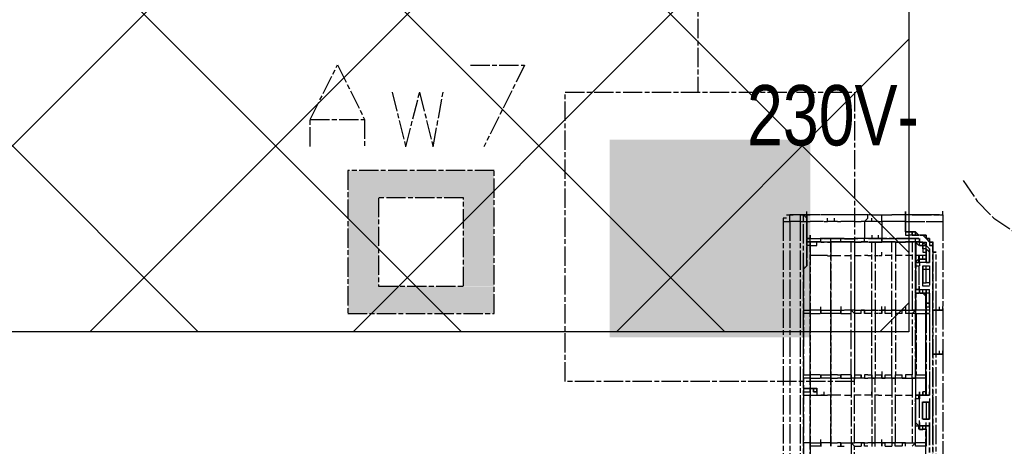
# Model space of a CAD drawing. Header units: millimetres. Extents: x -523 to 1404227, y -783705 to 1038705.
# Tile 503 of 508: x 909538 to 910763, y 237704 to 238235. Entities that reach past the tile are written whole.
import ezdxf

# ---------------------------------------------------------------- set-up
doc = ezdxf.new("R2010")
doc.units = ezdxf.units.MM
doc.linetypes.add('ACAD_ISO08W100', pattern=[36, 24, -3, 6, -3])
doc.layers.add('!!ELEKTRYKA', color=7, linetype='Continuous')
doc.styles.add('BIKTC', font='bikromsw.shx', dxfattribs={"width": 0.8})

msp = doc.modelspace()

# ---------------------------------------------------------------- linework, layer by layer
at = {"layer": '!!ELEKTRYKA', "color": 252}
for p, q in [((910644.29, 240857.51), (910644.29, 237846.59)), ((910644.29, 237846.59), (906465.58, 237846.59))]:
    msp.add_line(p, q, dxfattribs=at)
at = {"layer": '!!ELEKTRYKA', "color": 252, "linetype": 'Continuous'}
for p, q in [((909624.9, 237846.59), (910644.29, 238865.98)), ((909952.68, 237846.59), (910644.29, 238538.2)), ((910644.29, 237945.36), (910044.29, 238545.36)), ((909759.73, 237846.59), (909159.73, 238446.59)), ((909297.12, 237846.59), (909897.12, 238446.59)), ((910087.51, 237846.59), (909487.51, 238446.59)), ((910415.29, 237846.59), (909815.29, 238446.59)), ((910280.46, 237846.59), (910644.29, 238210.42)), ((910608.23, 237846.59), (910644.29, 237882.64))]:
    msp.add_line(p, q, dxfattribs=at)
at = {"layer": '!!ELEKTRYKA', "color": 5, "linetype": 'ACAD_ISO08W100', "lineweight": -3}
for points in [[(910271.86, 238343.65), (910381.64, 238343.65), (910381.64, 238144.67)], [(910712.12, 238034.64), (910729.34, 238009.22), (910750.13, 237988.08), (910775.67, 237971.09), (910801.2, 237958.44)]]:
    msp.add_lwpolyline(points, dxfattribs=at)
at = {"layer": '!!ELEKTRYKA', "color": 30, "linetype": 'ACAD_ISO08W100', "lineweight": -3}
for points in [[(909899.24, 238077), (909899.24, 238110.84), (909933.37, 238178.58), (909966.91, 238110.84), (909966.91, 238077)], [(910098.66, 238178.43), (910166.2, 238178.43), (910115.4, 238076.82)], [(910001.36, 238144.53), (910018.11, 238076.81), (910035.47, 238144.53), (910052.22, 238076.81), (910064.78, 238144.53)], [(909899.24, 238110.84), (909966.91, 238110.84)]]:
    msp.add_lwpolyline(points, dxfattribs=at)
at = {"layer": '!!ELEKTRYKA', "color": 5, "linetype": 'ACAD_ISO08W100', "lineweight": -3}
msp.add_lwpolyline([(910216.66, 238144.75), (910576.63, 238144.75), (910576.63, 237784.9), (910216.66, 237784.9)], close=True, dxfattribs=at)
at = {"layer": '!!ELEKTRYKA', "color": 30, "linetype": 'ACAD_ISO08W100', "lineweight": -3}
for points in [[(909946.16, 237869.45), (910128.14, 237869.45), (910128.14, 238047.25), (909946.16, 238047.25)], [(909984.11, 237903.35), (910090.03, 237903.35), (910090.03, 238013.39), (909984.11, 238013.39)]]:
    msp.add_lwpolyline(points, close=True, dxfattribs=at)
at = {"layer": '!!ELEKTRYKA', "color": 252, "linetype": 'ACAD_ISO08W100', "lineweight": -3}
for points in [[(910492.02, 237988.05), (910487.85, 237988.05), (910487.85, 237983.76), (910487.85, 236912.74), (910487.85, 236908.52), (910492.02, 236908.52)], [(910491.99, 237992.27), (910496.16, 237992.27)], [(910508.63, 237983.87), (910496.13, 237983.87), (910496.13, 237988.09), (910496.13, 237992.32), (910500.3, 237992.32), (910496.13, 237992.32)], [(910508.63, 237992.32), (910500.3, 237992.32)], [(910509.24, 236904.17), (910509.24, 236908.46), (910509.24, 236904.17), (910509.24, 236908.46), (910509.24, 236912.68), (910513.41, 236912.68), (910513.41, 237983.7), (910513.41, 237987.92), (910513.41, 237992.21), (910509.24, 237992.21), (910513.41, 237992.21)], [(910509.24, 237992.21), (910509.24, 237987.92), (910509.24, 237983.7), (910509.24, 236912.68), (910509.24, 236916.91)], [(910513.38, 237992.2), (910517.55, 237992.2), (910513.38, 237992.2), (910517.55, 237987.98)], [(910521.69, 237992.26), (910517.52, 237992.26), (910517.52, 237988.03), (910517.52, 237992.26), (910521.69, 237992.26), (910517.52, 237992.26), (910517.52, 237988.03), (910517.52, 237992.26), (910517.52, 237996.48)], [(910517.52, 237983.81), (910517.52, 237988.03), (910517.52, 237983.81), (910521.69, 237983.81)], [(910534.16, 237992.25), (910521.66, 237992.25)], [(910543.1, 237992.14), (910534.77, 237992.14)], [(910555.55, 237992.18), (910543.05, 237992.18)], [(910551.38, 237987.96), (910551.38, 237983.73), (910547.22, 237983.73), (910543.05, 237983.73)], [(910543.1, 237983.69), (910543.1, 237987.91)], [(910581.05, 237992.28), (910567.97, 237992.28), (910555.47, 237992.28)], [(910589.33, 237983.75), (910593.49, 237988.04), (910593.49, 237992.26), (910581.01, 237992.26)], [(910598.28, 237992.14), (910594.12, 237992.14)], [(910598.26, 237992.13), (910602.42, 237992.13), (910606.58, 237992.13)], [(910598.28, 237983.64), (910598.28, 237987.86)], [(910606.54, 237992.24), (910610.7, 237992.24)], [(910619, 237983.78), (910610.68, 237983.78), (910610.68, 237988), (910610.68, 237992.23), (910614.84, 237992.23), (910623.16, 237992.23)], [(910639.74, 237992.32), (910631.42, 237992.32), (910623.1, 237992.32)], [(910640.35, 237987.97), (910640.35, 237983.75), (910640.35, 237987.97), (910640.35, 237992.25), (910640.35, 237996.47), (910640.35, 237992.25)], [(910648.67, 237992.25), (910644.51, 237992.25), (910640.35, 237992.25), (910640.35, 237987.97), (910640.35, 237983.75), (910665.91, 237983.75)], [(910682.44, 237992.29), (910686.6, 237992.29)], [(910686.58, 237992.34), (910686.58, 237988.12), (910686.58, 237983.84)], [(910686.61, 237992.32), (910686.61, 237996.55)], [(910487.85, 237983.76), (910492.02, 237983.76), (910496.18, 237983.76), (910496.18, 236912.74)], [(910509.24, 237983.7), (910513.41, 237983.7), (910517.57, 237983.7)], [(910517.52, 237962.62), (910517.52, 237983.81), (910517.52, 237962.62)], [(910538.32, 237983.8), (910534.16, 237983.8), (910525.83, 237983.8), (910521.66, 237983.8)], [(910538.95, 237983.81), (910543.11, 237983.81)], [(910555.5, 237983.78), (910551.33, 237983.78)], [(910555.47, 237983.83), (910559.64, 237983.83)], [(910576.27, 237983.82), (910567.94, 237983.82), (910559.61, 237983.82)], [(910576.89, 237983.83), (910585.22, 237983.83)], [(910597.63, 237983.81), (910593.47, 237983.81), (910589.31, 237983.81), (910585.15, 237983.81)], [(910589.43, 237983.79), (910589.43, 237962.61)], [(910606.58, 237983.69), (910602.42, 237983.69), (910598.26, 237983.69)], [(910606.54, 237983.73), (910610.7, 237983.73)], [(910610.68, 237983.78), (910610.68, 237962.62), (910610.68, 237958.4), (910614.84, 237958.4), (910610.68, 237958.4), (910610.68, 237962.62), (910632.08, 237962.62), (910644.57, 237962.62)], [(910640.36, 237983.83), (910631.44, 237983.83), (910627.28, 237983.83), (910618.96, 237983.83)], [(910640.35, 237983.75), (910640.35, 237971.03), (910640.35, 237983.75)], [(910665.88, 237983.72), (910687.27, 237983.72)], [(910686.64, 237983.76), (910686.64, 237873.72)], [(910517.52, 237966.84), (910517.52, 237962.62), (910521.69, 237962.62), (910517.52, 237962.62), (910525.85, 237962.62)], [(910521.69, 237962.62), (910517.52, 237962.62)], [(910521.66, 237962.61), (910521.66, 237966.9)], [(910521.66, 237954.16), (910525.83, 237954.16), (910529.99, 237954.16), (910529.99, 237958.39), (910525.83, 237958.39), (910521.66, 237958.39), (910529.99, 237958.39), (910534.16, 237958.39), (910529.99, 237958.39), (910521.66, 237958.39), (910521.66, 237954.16), (910521.66, 237958.39), (910521.66, 237962.61), (910529.99, 237962.61), (910534.16, 237962.61)], [(910525.83, 237962.61), (910538.32, 237962.61)], [(910543.11, 237962.62), (910534.18, 237962.62)], [(910534.77, 237958.28), (910534.77, 237962.51)], [(910538.94, 237962.51), (910547.27, 237962.51)], [(910547.22, 237962.55), (910543.05, 237962.55)], [(910547.19, 237958.38), (910547.19, 237962.61), (910559.69, 237962.61)], [(910555.52, 237962.61), (910547.19, 237962.61)], [(910563.8, 237962.65), (910555.47, 237962.65)], [(910559.61, 237958.42), (910559.61, 237962.71)], [(910559.64, 237962.65), (910567.97, 237962.65)], [(910564.44, 237962.49), (910568.61, 237962.49), (910576.94, 237962.49)], [(910568.64, 237962.55), (910581.13, 237962.55)], [(910585.3, 237962.55), (910576.97, 237962.55)], [(910593.49, 237962.64), (910589.33, 237962.64), (910581.01, 237962.64)], [(910581.01, 237958.36), (910585.17, 237958.36), (910589.33, 237958.36), (910589.33, 237962.64), (910585.17, 237962.64)], [(910593.45, 237962.69), (910589.29, 237962.69)], [(910597.76, 237962.61), (910593.6, 237962.61)], [(910598.28, 237962.47), (910594.12, 237962.47)], [(910598.26, 237966.74), (910598.26, 237962.52), (910602.42, 237962.52), (910606.58, 237962.52), (910602.42, 237962.52), (910598.26, 237962.52), (910602.42, 237962.52)], [(910598.26, 237962.52), (910602.42, 237962.52), (910606.58, 237962.52)], [(910610.8, 237962.65), (910606.04, 237962.65)], [(910606.54, 237962.57), (910606.54, 237966.79)], [(910610.7, 237962.57), (910606.54, 237962.57), (910610.7, 237962.57)], [(910652.89, 237962.62), (910610.68, 237962.62), (910652.89, 237962.62)], [(910640.35, 237971.03), (910640.35, 237966.81), (910644.51, 237966.81)], [(910640.35, 237971.03), (910652.83, 237971.03), (910640.35, 237971.03)], [(910652.81, 237966.86), (910644.49, 237966.86)], [(910644.49, 237962.64), (910648.65, 237962.64)], [(910656.95, 237966.91), (910652.79, 237966.91), (910648.63, 237966.91), (910648.63, 237971.13), (910648.63, 237966.91), (910652.79, 237966.91)], [(910656.95, 237962.63), (910652.79, 237962.63), (910656.95, 237962.63), (910652.79, 237962.63), (910648.63, 237962.63)], [(910656.93, 237954.18), (910652.77, 237958.46), (910656.93, 237958.46), (910652.77, 237958.46), (910652.77, 237962.68)], [(910657.6, 237958.24), (910657.6, 237962.52), (910657.6, 237958.24)], [(910665.9, 237962.51), (910665.9, 237966.73), (910661.74, 237966.73), (910665.9, 237962.51), (910670.06, 237958.29), (910670.06, 237954.07)], [(910670.04, 237958.34), (910670.04, 237962.56), (910665.88, 237962.56), (910665.88, 237966.78)], [(910521.69, 237954.17), (910517.52, 237954.17), (910517.52, 237958.39)], [(910517.52, 237958.39), (910521.69, 237958.39), (910517.52, 237958.39)], [(910521.66, 237954.16), (910521.66, 237873.71), (910521.66, 237954.16)], [(910543.1, 237958.28), (910534.77, 237958.28), (910538.94, 237958.28)], [(910543.08, 237958.34), (910547.24, 237958.34), (910538.91, 237958.34)], [(910547.19, 237958.38), (910547.19, 237873.72), (910547.19, 237958.38)], [(910547.19, 237958.38), (910555.52, 237958.38), (910547.19, 237958.38)], [(910555.47, 237958.43), (910559.64, 237958.43), (910555.47, 237958.43)], [(910576.27, 237958.42), (910572.11, 237958.42), (910559.61, 237958.42), (910567.94, 237958.42), (910572.11, 237958.42)], [(910576.89, 237958.31), (910576.89, 237873.68), (910572.72, 237873.68), (910572.72, 237958.31)], [(910581.13, 237958.33), (910572.8, 237958.33)], [(910576.97, 237958.33), (910585.3, 237958.33)], [(910589.31, 237958.41), (910585.15, 237958.41)], [(910593.45, 237958.46), (910589.29, 237958.46), (910593.45, 237958.46)], [(910594.12, 237958.25), (910598.28, 237958.25), (910594.12, 237958.25)], [(910602.42, 237958.3), (910598.26, 237958.3), (910602.42, 237958.3), (910606.58, 237958.3)], [(910598.3, 237873.68), (910598.3, 237958.31)], [(910606.56, 237958.29), (910602.4, 237958.29)], [(910602.46, 237958.31), (910602.46, 237873.68)], [(910606.54, 237958.34), (910610.7, 237958.34), (910606.54, 237958.34)], [(910623.14, 237958.39), (910614.82, 237958.39), (910627.3, 237958.39)], [(910627.26, 237958.43), (910623.1, 237958.43)], [(910623.28, 237873.68), (910623.28, 237958.31)], [(910636.25, 237958.27), (910627.93, 237958.27), (910640.41, 237958.27)], [(910628.04, 237958.31), (910628.04, 237873.68)], [(910640.37, 237958.32), (910636.21, 237958.32)], [(910648.67, 237958.37), (910640.35, 237958.37), (910652.83, 237958.37)], [(910652.79, 237958.41), (910648.63, 237958.41)], [(910648.86, 237873.68), (910648.86, 237958.31)], [(910652.77, 237937.3), (910652.77, 237933.03), (910652.77, 237958.46), (910652.77, 237928.81), (910652.77, 237933.03), (910652.77, 237928.81), (910656.93, 237928.81), (910656.93, 237899.15), (910652.77, 237899.15), (910652.77, 237894.93)], [(910653.02, 237958.31), (910653.02, 237873.68)], [(910657.6, 237954.02), (910657.6, 237958.24), (910661.76, 237958.24), (910665.92, 237958.24), (910665.92, 237954.02), (910661.76, 237958.24), (910657.6, 237958.24), (910661.76, 237958.24), (910661.76, 237954.02), (910665.92, 237954.02)], [(910661.76, 237954.02), (910657.6, 237954.02), (910661.76, 237954.02)], [(910661.74, 237954.07), (910661.74, 237958.29)], [(910665.88, 237945.63), (910665.88, 237949.85), (910665.88, 237954.07), (910665.88, 237958.34)], [(910665.88, 237949.85), (910665.88, 237945.63), (910665.88, 237937.13), (910665.88, 237945.63), (910665.88, 237937.13), (910665.88, 237932.91), (910670.04, 237932.91)], [(910674.16, 237954.17), (910674.16, 237958.38), (910674.16, 237954.17), (910674.16, 237949.89), (910674.16, 237945.67)], [(910674.16, 237958.38), (910674.16, 237954.17), (910674.16, 237958.38)], [(910674.16, 237949.89), (910674.16, 237954.17), (910674.16, 237949.89)], [(910674.16, 237949.89), (910674.16, 237945.67), (910674.16, 237949.89)], [(910543.08, 237941.49), (910534.16, 237941.49), (910529.99, 237941.49), (910521.66, 237941.49)], [(910543.1, 237941.32), (910547.27, 237941.32)], [(910547.19, 237941.43), (910555.52, 237941.43)], [(910555.47, 237941.48), (910559.64, 237941.48)], [(910572.77, 237941.31), (910568.61, 237941.31), (910564.44, 237941.31)], [(910576.89, 237941.48), (910581.05, 237941.48)], [(910581.1, 237941.43), (910585.27, 237941.43)], [(910593.45, 237941.52), (910589.29, 237941.52)], [(910593.6, 237941.43), (910597.76, 237941.43)], [(910601.88, 237941.48), (910606.04, 237941.48)], [(910606.54, 237941.4), (910610.7, 237941.4)], [(910610.68, 237941.45), (910610.68, 237945.67)], [(910623.16, 237941.45), (910614.84, 237941.45)], [(910636.24, 237941.45), (910627.33, 237941.45)], [(910648.73, 237941.45), (910640.41, 237941.45)], [(910665.25, 237941.52), (910652.77, 237941.52)], [(910652.77, 237933.03), (910656.93, 237937.3), (910652.77, 237933.03), (910652.77, 237928.81), (910652.77, 237933.03), (910656.93, 237933.03)], [(910661.76, 237937.09), (910657.6, 237937.09), (910661.76, 237937.09), (910665.92, 237937.09), (910665.92, 237932.87), (910657.6, 237932.87), (910657.6, 237937.09), (910657.6, 237941.31)], [(910665.9, 237937.14), (910661.74, 237937.14), (910661.74, 237941.36)], [(910665.88, 237937.13), (910665.88, 237932.91), (910665.88, 237937.13), (910665.88, 237941.41)], [(910670.02, 237945.62), (910670.02, 237932.96), (910670.02, 237945.62)], [(910670.02, 237932.96), (910670.02, 237937.18)], [(910678.32, 237818.7), (910678.32, 237873.72), (910678.32, 237945.67), (910674.16, 237945.67), (910678.32, 237945.67)], [(910674.16, 237941.45), (910674.16, 237937.23), (910674.16, 237932.95), (910674.16, 237924.52)], [(910517.55, 237932.93), (910517.55, 237928.7), (910513.38, 237924.48)], [(910513.38, 237928.7), (910513.38, 237924.48), (910513.38, 237382.59), (910521.71, 237382.59)], [(910652.77, 237903.43), (910652.77, 237899.15), (910652.77, 237928.81), (910652.77, 237899.15), (910656.93, 237899.15)], [(910670.08, 237932.87), (910665.92, 237932.87), (910657.6, 237932.87), (910657.6, 237928.65)], [(910661.74, 237924.42), (910661.74, 237928.64), (910670.06, 237928.64), (910670.06, 237903.27), (910661.74, 237903.27), (910661.74, 237924.42), (910661.74, 237907.49), (910665.9, 237907.49), (910665.9, 237924.42)], [(910661.74, 237928.64), (910661.74, 237924.42), (910665.9, 237924.42), (910670.06, 237924.42), (910670.06, 237907.49)], [(910665.88, 237924.47), (910665.88, 237928.69)], [(910661.74, 237915.98), (910661.74, 237920.2)], [(910674.16, 237911.8), (910674.16, 237907.58), (910674.16, 237899.09), (910674.16, 237894.87)], [(910652.77, 237877.99), (910652.77, 237873.77), (910652.77, 237789.09), (910652.77, 237899.15), (910652.77, 237894.93), (910652.77, 237899.15), (910652.77, 237903.43), (910652.77, 237899.15), (910652.77, 237873.77), (910652.77, 237869.55), (910665.25, 237869.55)], [(910653.02, 237899.07), (910653.02, 237903.3)], [(910657.18, 237899.07), (910657.18, 237903.3)], [(910657.26, 237899.07), (910657.26, 237903.35)], [(910670.08, 237894.78), (910670.08, 237898.99), (910665.92, 237898.99), (910657.6, 237898.99), (910657.6, 237894.78), (910661.76, 237894.78), (910665.92, 237894.78), (910665.92, 237890.56), (910661.76, 237894.78), (910657.6, 237894.78), (910657.6, 237898.99), (910657.6, 237903.21)], [(910661.74, 237894.77), (910661.74, 237899.05)], [(910670.04, 237907.54), (910665.88, 237907.54)], [(910670.02, 237894.87), (910670.02, 237899.09)], [(910674.16, 237899.09), (910674.16, 237903.36)], [(910656.93, 237894.93), (910652.77, 237894.93), (910656.93, 237894.93)], [(910665.92, 237894.78), (910657.6, 237894.78)], [(910665.74, 237767.83), (910665.74, 237894.84)], [(910665.88, 237882.11), (910670.04, 237882.11), (910670.04, 237894.82), (910665.88, 237894.82), (910665.88, 237899.04), (910665.88, 237894.82)], [(910665.88, 237873.67), (910665.88, 237890.6), (910665.88, 237873.67)], [(910670.27, 237894.85), (910670.27, 237767.8)], [(910534.16, 237873.71), (910529.99, 237873.71), (910521.66, 237873.71), (910521.66, 237877.99)], [(910534.77, 237873.61), (910534.77, 237877.84)], [(910559.61, 237878), (910559.61, 237873.77), (910559.61, 237869.55), (910563.78, 237869.55)], [(910572.72, 237873.68), (910572.72, 237877.9)], [(910610.68, 237869.45), (910610.68, 237873.67), (910610.68, 237877.95)], [(910614.82, 237873.73), (910614.82, 237877.95)], [(910627.93, 237877.85), (910627.93, 237873.62), (910627.93, 237869.34), (910627.93, 237793.2), (910636.25, 237793.2)], [(910640.35, 237877.95), (910640.35, 237873.67), (910640.35, 237869.45)], [(910670.04, 237882.11), (910665.88, 237882.11), (910670.04, 237882.11)], [(910665.88, 237877.89), (910670.04, 237877.89), (910670.04, 237873.67), (910665.88, 237873.67), (910665.88, 237869.39), (910670.04, 237869.39), (910665.88, 237869.39), (910670.04, 237869.39)], [(910670.02, 237882.16), (910670.02, 237877.94), (910670.02, 237882.16), (910670.02, 237886.38)], [(910674.16, 237873.72), (910674.16, 237877.93)], [(910682.48, 237873.72), (910682.48, 237877.93)], [(910686.58, 237873.82), (910686.58, 237878.04)], [(910513.38, 237873.65), (910517.55, 237873.65), (910521.71, 237873.65)], [(910521.71, 237869.42), (910517.55, 237869.42), (910513.38, 237869.42)], [(910521.66, 237873.71), (910521.66, 237869.48), (910521.66, 237873.71)], [(910521.66, 237869.48), (910529.99, 237869.48), (910534.16, 237869.48)], [(910534.77, 237873.61), (910534.77, 237869.39), (910534.77, 237873.61)], [(910534.81, 237873.65), (910543.14, 237873.65)], [(910543.14, 237869.42), (910534.81, 237869.42)], [(910543.05, 237873.67), (910547.22, 237873.67)], [(910547.22, 237869.44), (910543.05, 237869.44)], [(910547.19, 237873.72), (910547.19, 237869.44), (910547.19, 237873.72)], [(910547.19, 237873.72), (910555.52, 237873.72)], [(910555.52, 237869.44), (910547.19, 237869.44)], [(910555.47, 237873.78), (910559.64, 237873.78)], [(910559.64, 237869.49), (910555.47, 237869.49)], [(910559.61, 237869.55), (910559.61, 237873.77), (910563.78, 237873.77)], [(910572.77, 237873.62), (910568.61, 237873.62), (910564.44, 237873.62)], [(910564.44, 237869.34), (910568.61, 237869.34), (910572.77, 237869.34)], [(910576.89, 237873.78), (910581.05, 237873.78)], [(910581.05, 237869.49), (910576.89, 237869.49)], [(910581.01, 237873.73), (910585.17, 237873.73)], [(910585.17, 237869.51), (910581.01, 237869.51)], [(910585.15, 237869.5), (910585.15, 237873.73), (910589.31, 237873.73), (910589.31, 237869.5)], [(910589.31, 237873.73), (910585.15, 237873.73)], [(910593.45, 237869.56), (910589.29, 237869.56), (910589.29, 237873.78), (910593.45, 237873.78)], [(910593.6, 237873.72), (910597.76, 237873.72)], [(910597.76, 237869.44), (910593.6, 237869.44)], [(910602.42, 237793.17), (910602.42, 237788.95), (910598.26, 237788.95), (910598.26, 237793.17), (910598.26, 237869.4), (910598.26, 237873.62), (910602.42, 237873.62), (910602.42, 237869.4)], [(910602.42, 237873.62), (910598.26, 237873.62)], [(910601.88, 237873.78), (910606.04, 237873.78)], [(910606.04, 237869.49), (910601.88, 237869.49)], [(910602.46, 237869.39), (910602.46, 237793.2)], [(910606.54, 237873.68), (910610.7, 237873.68)], [(910610.7, 237869.45), (910606.54, 237869.45)], [(910623.14, 237869.51), (910614.82, 237869.51), (910614.82, 237873.73), (910623.14, 237873.73)], [(910623.1, 237869.56), (910623.1, 237873.78), (910627.26, 237873.78), (910623.1, 237873.78)], [(910623.28, 237793.2), (910623.28, 237869.39)], [(910627.33, 237873.67), (910636.24, 237873.67)], [(910636.24, 237869.45), (910627.33, 237869.45)], [(910636.21, 237869.45), (910636.21, 237873.67), (910640.37, 237873.67), (910636.21, 237873.67)], [(910640.43, 237873.68), (910648.75, 237873.68)], [(910648.75, 237869.45), (910640.43, 237869.45)], [(910665.27, 237873.72), (910652.79, 237873.72), (910652.79, 237869.5), (910648.63, 237869.5), (910652.79, 237873.72), (910648.63, 237873.72), (910652.79, 237873.72)], [(910648.8, 237793.17), (910648.8, 237869.4)], [(910653.49, 237869.34), (910653.49, 237793.2)], [(910665.74, 237789.02), (910665.74, 237873.65)], [(910665.97, 237869.34), (910665.97, 237788.92)], [(910670.27, 237869.39), (910670.27, 237776.31)], [(910686.62, 237873.71), (910686.62, 237818.69), (910678.3, 237818.69), (910686.62, 237818.69)], [(910674.16, 237818.7), (910678.32, 237818.7), (910674.16, 237818.7)], [(910678.35, 236950.84), (910678.35, 237818.68)], [(910682.44, 237818.75), (910682.44, 237822.97)], [(910686.58, 237818.75), (910686.58, 237822.96)], [(910686.68, 237818.68), (910686.68, 236912.74)], [(910513.38, 237793.25), (910517.55, 237793.25), (910521.71, 237793.25)], [(910521.71, 237789.02), (910517.55, 237789.02), (910513.38, 237789.02)], [(910534.16, 237793.31), (910529.99, 237793.31), (910521.66, 237793.31), (910521.66, 237789.08), (910529.99, 237789.08), (910534.16, 237789.08)], [(910521.66, 237789.08), (910521.66, 237793.31)], [(910521.66, 237708.63), (910521.66, 237789.08), (910521.66, 237708.63)], [(910534.77, 237788.94), (910534.77, 237793.16)], [(910534.81, 237793.25), (910543.14, 237793.25)], [(910543.14, 237789.02), (910534.81, 237789.02)], [(910543.05, 237793.23), (910547.22, 237793.23)], [(910547.22, 237789), (910543.05, 237789)], [(910555.52, 237793.29), (910547.19, 237793.29), (910547.19, 237789), (910555.52, 237789)], [(910547.19, 237708.57), (910547.19, 237789), (910547.19, 237708.57)], [(910555.47, 237793.29), (910559.64, 237793.29)], [(910559.64, 237789.06), (910555.47, 237789.06)], [(910563.78, 237793.35), (910559.61, 237793.35), (910559.61, 237789.12), (910559.61, 237793.35), (910559.61, 237789.12), (910563.78, 237789.12)], [(910572.77, 237793.14), (910568.61, 237793.14), (910564.44, 237793.14)], [(910564.44, 237788.92), (910568.61, 237788.92), (910572.77, 237788.92)], [(910576.89, 237793.29), (910581.05, 237793.29)], [(910581.05, 237789.06), (910576.89, 237789.06)], [(910589.33, 237793.26), (910589.33, 237789.04), (910585.17, 237789.04), (910581.01, 237789.04)], [(910581.01, 237793.26), (910585.17, 237793.26)], [(910589.31, 237789.1), (910585.15, 237789.1), (910585.15, 237793.32), (910585.15, 237789.1)], [(910593.45, 237793.32), (910589.29, 237793.32), (910589.29, 237789.1), (910593.45, 237789.1)], [(910593.6, 237793.29), (910597.76, 237793.29)], [(910597.76, 237789), (910593.6, 237789)], [(910598.26, 237793.17), (910598.26, 237788.95), (910602.42, 237788.95)], [(910598.3, 237788.98), (910598.3, 237708.56)], [(910602.4, 237793.23), (910606.56, 237793.23)], [(910606.56, 237788.95), (910602.4, 237788.95)], [(910602.46, 237708.56), (910602.46, 237788.98)], [(910606.54, 237793.23), (910610.7, 237793.23)], [(910610.7, 237789.01), (910606.54, 237789.01)], [(910610.68, 237797.51), (910610.68, 237793.29), (910610.68, 237789.01), (910610.68, 237793.29), (910610.68, 237789.01), (910614.84, 237789.01), (910610.68, 237789.01)], [(910623.14, 237789.07), (910614.82, 237789.07), (910614.82, 237793.29), (910623.14, 237793.29)], [(910614.82, 237789.07), (910614.82, 237793.29)], [(910623.1, 237789.13), (910627.26, 237789.13), (910623.1, 237789.13), (910623.1, 237793.35)], [(910623.28, 237788.98), (910623.28, 237708.56)], [(910636.25, 237788.92), (910627.93, 237788.92), (910627.93, 237793.2)], [(910628.04, 237708.56), (910628.04, 237788.98)], [(910636.21, 237788.97), (910640.37, 237788.97), (910636.21, 237788.97), (910636.21, 237793.25)], [(910648.67, 237793.25), (910640.35, 237793.25), (910640.35, 237789.03), (910648.67, 237789.03), (910648.67, 237708.61)], [(910648.63, 237789.09), (910652.79, 237789.09), (910648.63, 237789.09), (910648.63, 237793.31)], [(910652.77, 237793.37), (910652.77, 237789.09), (910652.77, 237793.37), (910665.25, 237793.37)], [(910665.25, 237789.09), (910652.77, 237789.09), (910652.77, 237767.93), (910652.77, 237763.71), (910656.93, 237763.71), (910656.93, 237767.93)], [(910665.88, 237788.99), (910665.88, 237793.21)], [(910665.88, 237772.06), (910665.88, 237788.99), (910665.88, 237772.06)], [(910670.02, 237776.33), (910670.02, 237780.55)], [(910521.71, 237776.28), (910513.38, 237776.28), (910521.71, 237776.28), (910517.55, 237776.28), (910513.38, 237776.28)], [(910513.38, 237772.06), (910521.71, 237772.06)], [(910513.38, 237767.83), (910521.71, 237767.83), (910534.81, 237767.83), (910543.14, 237767.83)], [(910529.99, 237772.12), (910529.99, 237776.35), (910521.66, 237776.35), (910525.83, 237776.35), (910529.99, 237776.35)], [(910529.97, 237772.18), (910525.8, 237772.18), (910525.8, 237776.41), (910525.8, 237772.18), (910529.97, 237772.18), (910529.97, 237776.41)], [(910530.04, 237776.28), (910525.88, 237776.28)], [(910525.88, 237772.06), (910530.04, 237772.06)], [(910529.94, 237772.19), (910529.94, 237776.41), (910529.94, 237767.96), (910534.11, 237767.96)], [(910538.94, 237767.76), (910534.77, 237767.76)], [(910538.91, 237767.82), (910538.91, 237772.04)], [(910538.97, 237767.83), (910538.97, 237772.06)], [(910547.22, 237767.82), (910543.05, 237767.82)], [(910555.52, 237767.88), (910547.19, 237767.88)], [(910559.64, 237767.89), (910555.47, 237767.89)], [(910564.44, 237767.74), (910568.61, 237767.74), (910572.77, 237767.74)], [(910581.05, 237767.89), (910576.89, 237767.89)], [(910585.17, 237767.87), (910581.01, 237767.87)], [(910593.49, 237767.87), (910589.33, 237767.87)], [(910597.76, 237767.88), (910593.6, 237767.88)], [(910598.26, 237767.78), (910598.26, 237772)], [(910606.56, 237767.78), (910602.4, 237767.78)], [(910606.54, 237767.84), (910610.7, 237767.84)], [(910614.82, 237767.9), (910623.14, 237767.9)], [(910627.93, 237767.75), (910636.25, 237767.75)], [(910640.35, 237767.87), (910648.67, 237767.87)], [(910652.77, 237767.93), (910652.77, 237763.71)], [(910652.77, 237767.93), (910656.93, 237767.93), (910652.77, 237767.93)], [(910670.08, 237767.78), (910657.6, 237767.78), (910657.6, 237763.5), (910657.6, 237767.78), (910657.6, 237772), (910657.6, 237767.78), (910665.92, 237767.78)], [(910661.74, 237767.78), (910665.9, 237767.78), (910665.9, 237772), (910661.74, 237772), (910661.74, 237767.78), (910661.74, 237772)], [(910665.88, 237767.84), (910665.88, 237772.06), (910665.88, 237776.28)], [(910670.04, 237767.84), (910665.88, 237767.84), (910665.88, 237772.06), (910665.88, 237767.84), (910670.04, 237767.84), (910670.04, 237772.06)], [(910674.16, 237759.4), (910674.16, 237763.62), (910674.16, 237767.9)], [(910674.6, 237767.76), (910674.6, 237771.98)], [(910652.77, 237759.49), (910652.77, 237763.71), (910652.77, 237755.21), (910652.77, 237746.77), (910652.77, 237734.06), (910652.77, 237763.71), (910652.77, 237742.55), (910652.77, 237738.27), (910652.77, 237734.06), (910652.77, 237729.84), (910656.93, 237729.84), (910669.41, 237729.84)], [(910657.26, 237763.6), (910657.26, 237733.97)], [(910661.09, 237759.49), (910661.09, 237738.27)], [(910661.74, 237738.13), (910665.9, 237738.13), (910670.06, 237738.13), (910661.74, 237738.13), (910661.74, 237759.34), (910670.06, 237759.34), (910665.9, 237759.34), (910661.74, 237759.34)], [(910665.9, 237759.34), (910665.9, 237738.13)], [(910669.41, 237759.49), (910669.41, 237738.27)], [(910670.02, 237763.62), (910670.02, 237759.4), (910670.02, 237738.19)], [(910674.23, 237763.59), (910674.23, 237759.37)], [(910652.77, 237729.84), (910652.77, 237734.06), (910652.77, 237729.84), (910656.93, 237729.84), (910656.93, 237725.62), (910656.93, 237729.84), (910652.77, 237734.06), (910652.77, 237729.84), (910652.77, 237734.06), (910652.77, 237738.27), (910652.77, 237742.55)], [(910674.16, 237738.25), (910674.16, 237742.47)], [(910665.91, 237708.61), (910652.83, 237708.61), (910652.83, 237729.77)], [(910665.92, 237725.41), (910661.76, 237725.41), (910657.6, 237725.41), (910657.6, 237729.63), (910657.6, 237733.91)], [(910665.92, 237729.63), (910657.6, 237729.63), (910657.6, 237725.41), (910661.76, 237725.41)], [(910657.6, 237725.41), (910657.6, 237729.63)], [(910665.9, 237725.47), (910661.74, 237725.47), (910661.74, 237729.69)], [(910665.67, 237437.68), (910665.67, 237729.81)], [(910670.04, 237729.69), (910665.88, 237729.69), (910665.88, 237733.97)], [(910665.88, 237725.47), (910665.88, 237729.69)], [(910669.84, 237729.81), (910669.84, 237437.68)], [(910670.07, 237729.77), (910670.07, 237687.39)], [(910674.16, 237725.53), (910674.16, 237734.03)], [(910674.23, 237738.21), (910674.23, 237733.99)], [(910665.88, 237708.54), (910665.88, 237725.47), (910665.88, 237708.54)], [(910521.71, 237708.56), (910517.55, 237708.56), (910513.38, 237708.56)], [(910521.66, 237712.85), (910521.66, 237708.63), (910529.99, 237708.63), (910534.16, 237708.63)], [(910521.66, 237704.4), (910521.66, 237708.63), (910521.66, 237704.4)], [(910534.16, 237704.4), (910529.99, 237704.4), (910521.66, 237704.4)], [(910534.77, 237708.49), (910534.77, 237712.72)], [(910534.77, 237704.27), (910534.77, 237708.49), (910534.77, 237704.27)], [(910543.14, 237708.56), (910534.81, 237708.56)], [(910547.22, 237708.56), (910543.05, 237708.56)], [(910547.19, 237704.34), (910547.19, 237708.57), (910547.19, 237704.34)], [(910547.19, 237708.57), (910555.52, 237708.57)], [(910559.64, 237708.64), (910555.47, 237708.64)], [(910555.47, 237704.41), (910559.64, 237704.41), (910563.8, 237704.41)], [(910559.61, 237704.42), (910559.61, 237708.7), (910559.61, 237704.42)], [(910559.61, 237708.7), (910563.78, 237708.7)], [(910564.44, 237708.5), (910568.61, 237708.5), (910572.77, 237708.5)], [(910581.05, 237708.64), (910576.89, 237708.64)], [(910576.89, 237704.41), (910581.05, 237704.41)], [(910585.17, 237708.63), (910581.01, 237708.63)], [(910581.01, 237704.35), (910585.17, 237704.35)], [(910589.31, 237704.41), (910589.31, 237708.63), (910585.15, 237708.63), (910585.15, 237704.41)], [(910585.15, 237708.63), (910589.31, 237708.63)], [(910593.45, 237704.42), (910589.29, 237704.42), (910589.29, 237708.64), (910593.45, 237708.64)], [(910597.76, 237708.57), (910593.6, 237708.57)], [(910602.42, 237704.27), (910602.42, 237708.5), (910598.26, 237708.5), (910598.26, 237704.27)], [(910598.26, 237708.5), (910602.42, 237708.5)], [(910606.56, 237708.56), (910602.4, 237708.56)], [(910610.79, 237708.56), (910606.63, 237708.56)], [(910614.84, 237704.34), (910614.84, 237708.62), (910610.68, 237708.62), (910610.68, 237704.34), (910610.68, 237708.62), (910610.68, 237712.85)], [(910610.68, 237704.34), (910610.68, 237708.62), (910614.84, 237708.62)], [(910623.14, 237708.63), (910614.82, 237708.63)], [(910614.82, 237704.41), (910623.14, 237704.41)], [(910635.58, 237704.47), (910627.26, 237704.47), (910627.26, 237708.69), (910623.1, 237708.69), (910623.1, 237704.47)], [(910623.1, 237708.69), (910627.26, 237708.69)], [(910636.25, 237708.49), (910627.93, 237708.49)], [(910640.37, 237704.33), (910640.37, 237708.55), (910636.21, 237708.55), (910636.21, 237704.33)], [(910636.21, 237708.55), (910640.37, 237708.55), (910648.69, 237708.55)], [(910665.27, 237704.4), (910652.79, 237704.4), (910652.79, 237708.62), (910648.63, 237704.4)], [(910648.63, 237708.62), (910652.79, 237708.62)], [(910665.88, 237712.75), (910665.88, 237708.54), (910665.88, 237704.32)]]:
    msp.add_lwpolyline(points, dxfattribs=at)
for points in [[(910648.63, 237992.29), (910682.51, 237992.29), (910665.27, 237992.29)], [(910517.52, 237932.98), (910517.52, 237928.76), (910517.52, 237962.62)], [(910521.66, 237966.9), (910521.66, 237962.61)], [(910652.77, 237971.12), (910652.77, 237966.9)], [(910656.93, 237966.9), (910652.77, 237966.9), (910652.77, 237971.12)], [(910656.93, 237966.9), (910652.77, 237966.9)], [(910657.6, 237966.74), (910661.76, 237966.74)], [(910661.76, 237966.74), (910657.6, 237966.74), (910661.76, 237966.74), (910665.92, 237966.74)], [(910674.2, 237958.34), (910670.04, 237958.34), (910670.04, 237962.56), (910665.88, 237962.56), (910665.88, 237966.78), (910665.88, 237962.56), (910670.04, 237962.56), (910670.04, 237958.34)], [(910521.66, 237958.39), (910521.66, 237954.16)], [(910665.9, 237945.58), (910665.9, 237949.8), (910661.74, 237949.8), (910661.74, 237954.07), (910661.74, 237949.8), (910661.74, 237945.58)], [(910665.88, 237954.07), (910670.04, 237949.85), (910670.04, 237945.63), (910665.88, 237949.85)], [(910674.18, 237954.12), (910670.02, 237954.12)], [(910670.02, 237949.9), (910670.02, 237945.62)], [(910656.93, 237937.3), (910656.93, 237933.03), (910656.93, 237937.3), (910656.93, 237941.52)], [(910674.16, 237818.7), (910674.16, 237873.72), (910674.16, 237945.67), (910674.16, 236950.8)], [(910657.6, 237898.99), (910657.6, 237894.78)], [(910521.66, 237793.31), (910521.66, 237869.48), (910521.66, 237789.08)], [(910547.19, 237793.29), (910547.19, 237869.44), (910547.19, 237789)], [(910572.72, 237873.68), (910576.89, 237869.39), (910576.89, 237793.2), (910576.89, 237788.98), (910572.72, 237788.98), (910572.72, 237869.39)], [(910610.68, 237873.67), (910610.68, 237869.45), (910610.68, 237873.67), (910614.84, 237873.67)], [(910678.32, 237873.72), (910686.64, 237873.72), (910678.32, 237873.72), (910674.16, 237873.72)], [(910534.77, 237788.94), (910534.77, 237793.16)], [(910572.72, 237793.2), (910572.72, 237788.98), (910572.72, 237708.56), (910576.89, 237708.56), (910576.89, 237788.98), (910572.72, 237788.98)], [(910657.6, 237767.78), (910661.76, 237767.78)], [(910657.6, 237729.63), (910657.6, 237733.91)], [(910670.02, 237733.97), (910670.02, 237729.75)], [(910521.66, 237628.17), (910521.66, 237704.4), (910521.66, 237623.94)], [(910572.72, 237704.34), (910572.72, 237628.09), (910572.72, 237623.87), (910576.89, 237623.87), (910576.89, 237628.09), (910576.89, 237704.34), (910572.72, 237708.56)], [(910665.88, 237704.32), (910665.88, 237708.54)]]:
    msp.add_lwpolyline(points, close=True, dxfattribs=at)
at = {"layer": '!!ELEKTRYKA', "color": 5, "linetype": 'ACAD_ISO08W100', "lineweight": -3}
for points in [[(910271.86, 238085.42), (910521.85, 237839.85), (910271.86, 237839.85)], [(910271.86, 238085.42), (910521.85, 238085.42), (910521.85, 237839.85)]]:
    msp.add_solid(points, dxfattribs=at)
at = {"layer": '!!ELEKTRYKA', "color": 30, "linetype": 'ACAD_ISO08W100', "lineweight": -3}
for points in [[(909946.16, 238047.25), (910128.14, 238013.36), (909946.16, 238013.36)], [(909946.16, 238047.25), (910128.14, 238047.25), (910128.14, 238013.36)], [(909946.16, 238013.36), (909984.47, 237903.28), (909946.16, 237903.28)], [(909946.16, 238013.36), (909984.47, 238013.36), (909984.47, 237903.28)], [(910089.69, 238013.48), (910127.95, 237903.44), (910089.69, 237903.44)], [(910089.69, 238013.48), (910127.95, 238013.48), (910127.95, 237903.44)], [(909946.16, 237903.28), (910128.14, 237869.45), (909946.16, 237869.45)], [(909946.16, 237903.28), (910128.14, 237903.28), (910128.14, 237869.45)]]:
    msp.add_solid(points, dxfattribs=at)

# ---------------------------------------------------------------- texts
at = {"layer": '!!ELEKTRYKA', "color": 252, "style": 'BIKTC', "width": 0.8}
msp.add_text('230V-', height=75, rotation=360, dxfattribs=at).set_placement((910443.01, 238078.46))

doc.saveas('drawing.dxf')
